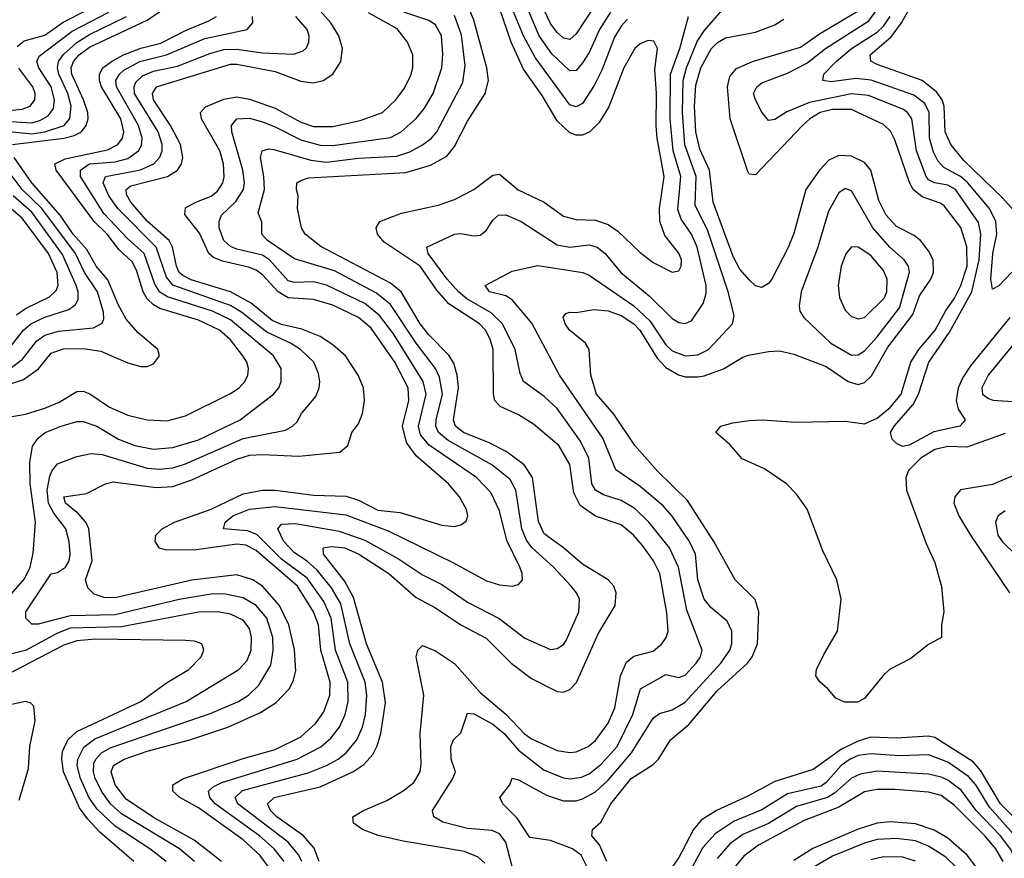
# Model space of a CAD drawing. Header units: inches. Extents: x 990535 to 1117859, y 769386 to 892122.
# Tile 472 of 656: x 1074732 to 1077807, y 803480 to 806100. Entities that reach past the tile are written whole.
import ezdxf

# ---------------------------------------------------------------- set-up
doc = ezdxf.new("R2010")
doc.units = ezdxf.units.IN
doc.header["$MEASUREMENT"] = 0
doc.layers.add('B0870', color=7, linetype='Continuous')

msp = doc.modelspace()

# ---------------------------------------------------------------- linework, layer by layer
at = {"layer": 'B0870', "color": 5}
for points, elevation in [([(1076554.4, 806185.6), (1076470, 806055.5), (1076450, 806038.6), (1076430, 806042), (1076410, 806059.9), (1076390, 806087.8), (1076286.7, 806306.7)], 2620), ([(1076576.7, 806123.3), (1076542.9, 806070), (1076510, 805997.9), (1076490, 805964.9), (1076470, 805941.5), (1076450, 805940.2), (1076393.5, 805993.5), (1076353.8, 806050), (1076278.2, 806230)], 2640), ([(1076184.6, 803464.6), (1076163.5, 803483.5), (1076121.3, 803501.3), (1075930, 803533.7), (1075851.9, 803551.9), (1075802.8, 803570), (1075774, 803590), (1075772, 803610), (1075806, 803630), (1075878.7, 803661.3), (1075929.4, 803690.6), (1075963, 803717), (1075982.3, 803750), (1075985.9, 803774.1), (1075982.7, 803870), (1075994.1, 803990), (1075969.9, 804110), (1075975, 804130), (1075990, 804145), (1076030, 804128.9), (1076090, 804088.7), (1076170, 803998.5), (1076250, 803930.4), (1076307.4, 803870), (1076330, 803853.2), (1076410, 803817.4), (1076450, 803810.9), (1076470, 803812.9), (1076507.6, 803830), (1076530, 803848.2), (1076570, 803902.4), (1076590.9, 803950), (1076608, 804050), (1076626.5, 804093.5), (1076650, 804111.7), (1076710, 804127.8), (1076737.4, 804150), (1076751.3, 804170), (1076756.6, 804190), (1076753.2, 804246.8), (1076730.6, 804370), (1076711.7, 804410), (1076677.4, 804457.4), (1076648.5, 804490), (1076610, 804521.8), (1076530, 804549.2), (1076482.7, 804582.7), (1076462.2, 804622.2), (1076450, 804710.8), (1076415.3, 804770), (1076336.5, 804836.5), (1076290, 804866.1), (1076232.1, 804892.1), (1076216.2, 804910), (1076211.8, 804931.8), (1076210.6, 805070), (1076201.7, 805101.7), (1076187, 805130), (1076168.4, 805150), (1076072.6, 805212.6), (1076034.9, 805254.9), (1075983.1, 805330), (1075870, 805405.5), (1075849.5, 805430), (1075845.7, 805450), (1075856.4, 805470), (1075924.5, 805495.5), (1076039.1, 805520.9), (1076090, 805538), (1076150, 805570.1), (1076210, 805614.2), (1076230, 805617.5), (1076288.9, 805568.9), (1076370, 805529.6), (1076430, 805486), (1076470, 805475.5), (1076530, 805473.7), (1076570, 805460.5), (1076599.5, 805439.5), (1076670, 805372.6), (1076710, 805341.1), (1076770, 805311), (1076790, 805315.5), (1076797.9, 805330), (1076798.4, 805350), (1076790, 805370.6), (1076746.3, 805426.2), (1076731.2, 805471.2), (1076730.2, 805510), (1076744.5, 805610), (1076722.5, 805730), (1076719.2, 805770), (1076720.2, 805870), (1076715.2, 805944.8), (1076724.3, 806010), (1076712.8, 806032.8), (1076695.1, 806035.1), (1076670, 806024.7), (1076652.8, 806010), (1076618.5, 805950), (1076572.2, 805827.8), (1076541.4, 805778.6), (1076512.5, 805750), (1076490, 805739.7), (1076470, 805739.9), (1076450, 805746.8), (1076410, 805783.8), (1076363.6, 805863.6), (1076305.2, 805945.2), (1076266.3, 806030), (1076205.8, 806210)], 2680), ([(1074710, 805710), (1074869.8, 805730.2), (1074901.7, 805738.3), (1074924.5, 805750), (1074940.1, 805770), (1074945.6, 805790), (1074945, 805810), (1074931.4, 805850), (1074894.5, 805930), (1074892.8, 805950), (1074900.3, 805970), (1074917.6, 805990), (1074950, 806014.7), (1075130, 806098.5), (1075176.3, 806130)], 2920), ([(1074723.7, 806016.3), (1074745.8, 806034.2), (1074810, 806051.8), (1074867.8, 806092.2), (1074941.4, 806130)], 2980), ([(1075558.1, 803470), (1075526.4, 803510), (1075480.6, 803550), (1075342.5, 803650), (1075325.3, 803670), (1075321.1, 803690), (1075336.1, 803703.9), (1075363.2, 803716.8), (1075598.3, 803790), (1075672, 803828), (1075704.1, 803855.9), (1075730.4, 803889.6), (1075748.9, 803930), (1075757.4, 803970), (1075756.5, 804030), (1075718.5, 804130), (1075704.2, 804230), (1075682, 804282), (1075630, 804355.2), (1075550, 804414.9), (1075472.2, 804492.2), (1075443.6, 804503.6), (1075368.2, 804510), (1075373.4, 804530), (1075397.8, 804550), (1075450, 804571.5), (1075530, 804579.3), (1075750, 804552.9), (1075883.1, 804503.1), (1076084.7, 804404.7), (1076190, 804346.7), (1076230, 804334.5), (1076269.8, 804330.2), (1076290, 804335.3), (1076301.7, 804350), (1076300.7, 804370), (1076293.4, 804390), (1076253.1, 804473.1), (1076230, 804565.8), (1076202.9, 804622.9), (1076158.9, 804670), (1076010.8, 804770.8), (1075983.4, 804803.4), (1075977.4, 804830), (1076001.3, 804930), (1075992.4, 804970), (1075898.9, 805118.9), (1075856, 805176), (1075810, 805213.4), (1075690, 805271.1), (1075650, 805281.6), (1075590, 805278.8), (1075570, 805284.6), (1075511.6, 805350), (1075490, 805364.3), (1075410, 805383), (1075390, 805391.7), (1075369.1, 805410), (1075354.8, 805450), (1075354.6, 805470), (1075362, 805490), (1075407.4, 805532.6), (1075431.4, 805570), (1075434.3, 805590), (1075429.3, 805630), (1075394.8, 805750), (1075393.3, 805770), (1075409.8, 805790), (1075450, 805792.2), (1075490, 805781), (1075530, 805765.9), (1075610, 805724.7), (1075670, 805707.9), (1075710, 805707.4), (1075890, 805732), (1075923, 805750), (1075970, 805791.8), (1075996, 805824), (1076023.3, 805870), (1076050.3, 805950), (1076052.9, 805992.9), (1076049.3, 806050), (1076030, 806084.1), (1076010, 806097.3), (1075870, 806144.5)], 2760), ([(1075667.7, 803470), (1075652, 803512), (1075618.3, 803550), (1075535.5, 803610), (1075515.5, 803630), (1075506.2, 803650), (1075527.2, 803670), (1075670, 803703.8), (1075772.7, 803750), (1075806.2, 803773.8), (1075835.1, 803804.9), (1075848.7, 803831.3), (1075859.8, 803870), (1075874.3, 803965.7), (1075864.5, 804030), (1075815.4, 804150), (1075774.6, 804294.6), (1075746.7, 804346.7), (1075681.2, 804430), (1075679.7, 804450), (1075706, 804454), (1075747.4, 804450), (1075790.7, 804430.7), (1075884.6, 804370), (1075970, 804295.3), (1076030, 804262.3), (1076110, 804209.3), (1076188.3, 804168.3), (1076267, 804090), (1076330, 804042.4), (1076410, 804001.6), (1076430, 803999.5), (1076450, 804007.5), (1076470.5, 804029.5), (1076538.9, 804181.1), (1076591.9, 804270), (1076595.2, 804310), (1076587.8, 804330), (1076569.9, 804349.9), (1076490, 804399.5), (1076430, 804450.7), (1076370, 804494.1), (1076352.6, 804532.6), (1076333.3, 804670), (1076307.4, 804710), (1076251.2, 804751.2), (1076198.5, 804778.5), (1076118.3, 804810), (1076093.3, 804830), (1076087.1, 804850), (1076102.3, 804950), (1076097.9, 804990), (1076087.4, 805027.4), (1076072.4, 805052.4), (1076010, 805115.3), (1075982.3, 805150), (1075923.4, 805250), (1075890, 805277.1), (1075672.1, 805392.1), (1075623.9, 805430), (1075611.9, 805450), (1075599.6, 805510), (1075601.5, 805550), (1075596.2, 805570), (1075597.6, 805590), (1075610, 805598.3), (1075633.9, 805606.1), (1075937.6, 805622.4), (1076014.6, 805645.4), (1076065.7, 805674.3), (1076090, 805704.1), (1076130, 805783), (1076185.9, 805870), (1076195.7, 805910), (1076190.8, 805950), (1076150, 806098.7), (1076129.4, 806150)], 2720), ([(1076504.9, 803450), (1076485.3, 803490), (1076458.4, 803510), (1076390, 803535.6), (1076325.5, 803545.5), (1076285.5, 803605.5), (1076241, 803650), (1076231.2, 803670), (1076262.4, 803710), (1076270, 803730.4), (1076290, 803725.3), (1076377.6, 803677.6), (1076430, 803660.1), (1076470, 803660.2), (1076490, 803666), (1076530, 803687.7), (1076570, 803724.6), (1076642.6, 803810), (1076710, 803918.3), (1076730, 803933.1), (1076770, 803944.3), (1076810, 803968.3), (1076921.7, 804090), (1076949.5, 804130), (1076956, 804150), (1076956.1, 804190), (1076941.2, 804221.2), (1076890, 804263.6), (1076869.7, 804289.7), (1076850, 804349.7), (1076842.3, 804430), (1076823.6, 804470), (1076770, 804549.3), (1076741.1, 804581.1), (1076670, 804641.9), (1076593.8, 804693.8), (1076552.9, 804792.9), (1076417.9, 804990), (1076331.8, 805151.8), (1076270, 805224.9), (1076250, 805237.4), (1076198.9, 805250), (1076185.1, 805270), (1076270, 805314.2), (1076350, 805332.2), (1076490.4, 805310.4), (1076510, 805302.4), (1076650, 805206.7), (1076699.4, 805159.4), (1076750, 805084.9), (1076770, 805066.1), (1076810, 805050.1), (1076850, 805053.1), (1076883.2, 805070), (1076957.5, 805150), (1076963.7, 805176.3), (1076944.5, 805250), (1076881, 805441), (1076840.9, 805520.9), (1076844.8, 805610), (1076809.5, 805709.5), (1076801.5, 805810), (1076804, 805910), (1076813.9, 805950), (1076847.9, 806032.1), (1076870, 806064.9), (1076925.3, 806130)], 2640), ([(1076630, 806101.9), (1076610, 806079.9), (1076590, 806046), (1076550, 805942.4), (1076525.9, 805894.1), (1076490, 805838.1), (1076470, 805827.6), (1076450, 805834.5), (1076341.7, 805981.7), (1076305.1, 806050), (1076264.2, 806150)], 2660), ([(1077823.8, 805170), (1077701, 805019), (1077677.6, 804982.4), (1077662.7, 804950), (1077656.3, 804910), (1077663.2, 804883.2), (1077684.4, 804850), (1077678.7, 804841.3), (1077668.4, 804830), (1077587.1, 804812.9), (1077510, 804770.8), (1077490, 804767.2), (1077470, 804776.4), (1077456.4, 804790), (1077451.6, 804810), (1077462.7, 804830), (1077522, 804898), (1077539.1, 804930), (1077571.6, 805030), (1077636.1, 805123.9), (1077705.1, 805250), (1077728.4, 805350), (1077733.8, 805430), (1077726.1, 805466.1), (1077654.8, 805570), (1077630, 805583.4), (1077589.1, 805590), (1077570, 805600.3), (1077562.4, 805610), (1077532.1, 805690), (1077517.7, 805790), (1077504.5, 805810), (1077490, 805821), (1077383.2, 805863.2), (1077330, 805868.2), (1077198.8, 805841.2), (1077127.3, 805812.7), (1077090, 805788.7), (1077070, 805785.4), (1077050, 805810.9), (1077029.4, 805850), (1077023.9, 805870), (1077033.7, 805890), (1077050, 805902.5), (1077130, 805933.6), (1077190, 805964.6), (1077248.7, 806010), (1077383.4, 806096.6), (1077408.9, 806131.1)], 2560), ([(1077850, 805488.8), (1077802.7, 805542.7), (1077680.1, 805660.1), (1077639.5, 805710), (1077622.2, 805750), (1077618.9, 805830), (1077613.2, 805850), (1077595.1, 805875.1), (1077550, 805909.7), (1077410, 805959.7), (1077390.4, 805970.4), (1077388, 805990), (1077453, 806047), (1077485.7, 806090), (1077523.5, 806156.5)], 2520), ([(1074590.2, 805789.8), (1074770, 805778.4), (1074795.2, 805784.8), (1074820.5, 805799.5), (1074837.2, 805822.8), (1074840.9, 805850), (1074830.4, 805890), (1074791.3, 805950), (1074785.6, 805970), (1074793.3, 805986.7), (1074895.9, 806064.1), (1075010, 806123.5)], 2960), ([(1074683.5, 804856.5), (1074750, 804867.7), (1074810, 804886.3), (1074855.1, 804904.9), (1074910, 804939), (1074930, 804939.3), (1074950.8, 804930.8), (1075012.7, 804890), (1075070, 804864.4), (1075130, 804850.3), (1075192.9, 804847.1), (1075250, 804862.6), (1075390, 804932), (1075417.9, 804950), (1075434.9, 804970), (1075444.4, 804990), (1075446.7, 805010), (1075441.4, 805030), (1075429, 805050), (1075390, 805099.7), (1075355.8, 805130), (1075290, 805161.7), (1075170, 805198), (1075149.4, 805209.4), (1075130, 805227.9), (1075117.6, 805250), (1075097.2, 805317.2), (1075083.5, 805343.5), (1075041.9, 805381.9), (1075004.8, 805430), (1074964.8, 805470), (1074845.8, 805630), (1074842.1, 805650), (1074874.5, 805665.5), (1075006, 805694), (1075038.6, 805710), (1075053.4, 805730), (1075057.2, 805750), (1075048.3, 805790), (1074987.8, 805890), (1074980.8, 805910), (1074980.9, 805930), (1074992, 805950), (1075018.2, 805970), (1075056.1, 805990), (1075110, 806011.2), (1075173.2, 806026.8), (1075250, 806066.7), (1075323, 806097), (1075346.8, 806110)], 2880), ([(1074690, 805752.4), (1074770, 805744.1), (1074810, 805750), (1074870.4, 805770), (1074889, 805791), (1074892.8, 805830), (1074881.9, 805870), (1074854.6, 805930), (1074849.7, 805950), (1074853.3, 805970), (1074868.5, 805991.5), (1074910.7, 806029.3), (1074950, 806054.2), (1075065.8, 806110)], 2940), ([(1074692, 804290), (1074746.8, 804353.2), (1074765.2, 804390), (1074773.7, 804433.7), (1074781.6, 804530), (1074764.4, 804650), (1074763.4, 804716.6), (1074772.3, 804767.7), (1074790, 804793.2), (1074811.3, 804810), (1074862, 804830), (1074910, 804844.4), (1074930, 804844.8), (1074973.1, 804830), (1075040.2, 804790), (1075091.4, 804770), (1075150, 804758.6), (1075210, 804763.3), (1075290, 804787.4), (1075421, 804850), (1075524.9, 804930), (1075541.3, 804950), (1075548.8, 804970), (1075548.4, 805010), (1075524.3, 805050), (1075390, 805162), (1075333.6, 805190), (1075194, 805234), (1075169.4, 805249.4), (1075154.4, 805274.4), (1075120.2, 805370), (1075070, 805415.1), (1074994.8, 805494.8), (1074922.2, 805610), (1074921.6, 805630), (1074949.8, 805650.2), (1075030, 805655.7), (1075070, 805666.9), (1075102.7, 805690), (1075112.4, 805707.6), (1075114.6, 805730), (1075103.3, 805770), (1075033.8, 805890), (1075032.4, 805910), (1075043.3, 805930), (1075057.4, 805942.6), (1075107.2, 805970), (1075190, 805990.9), (1075310, 806041.2), (1075442.6, 806070), (1075460.2, 806090), (1075459.1, 806110)], 2860), ([(1075278.4, 803470), (1075230.8, 803510), (1075050, 803619.3), (1075015.5, 803650), (1074990, 803686.4), (1074967.6, 803730), (1074962, 803750), (1074963.9, 803776.1), (1074969.6, 803790.4), (1074987.7, 803810), (1075014.7, 803825.3), (1075330, 803933.5), (1075414.9, 803970), (1075446.8, 803990), (1075478.6, 804021.4), (1075516.4, 804083.6), (1075523.9, 804130), (1075522.4, 804170), (1075503.6, 804230), (1075470, 804269.6), (1075430, 804293.8), (1075370, 804306.5), (1075330, 804305.4), (1075230, 804288.9), (1075030, 804240.7), (1074890, 804238.2), (1074790, 804212.1), (1074770, 804212.2), (1074750.7, 804230), (1074751.2, 804250), (1074830, 804368.5), (1074850, 804372.7), (1074875.3, 804390), (1074886.1, 804410), (1074889.4, 804430), (1074886.4, 804470), (1074875.6, 804510), (1074838.3, 804558.3), (1074821.6, 804590), (1074817.3, 804630), (1074826.3, 804673.7), (1074832.4, 804690), (1074850, 804712.9), (1074910, 804735.6), (1074955.2, 804744.8), (1074990, 804742.2), (1075130, 804699.5), (1075170, 804696.4), (1075210, 804700.2), (1075250, 804712.3), (1075430, 804792), (1075561.8, 804818.2), (1075584.1, 804830), (1075597.1, 804842.9), (1075612.3, 804870), (1075656.9, 804923.1), (1075667.3, 804950), (1075669.2, 804970), (1075665.3, 804994.7), (1075650.5, 805030), (1075609.3, 805070), (1075577.5, 805090), (1075503.8, 805123.8), (1075425.9, 805185.9), (1075390, 805207), (1075210, 805271), (1075190, 805295.8), (1075158.7, 805390), (1075038, 805510), (1075010.8, 805550), (1074992.4, 805590), (1075000.2, 805610), (1075108.8, 805631.2), (1075150.5, 805649.5), (1075170, 805670.2), (1075176.5, 805690), (1075176.5, 805710), (1075164.9, 805750), (1075091, 805870), (1075089.1, 805890), (1075095, 805905), (1075115.1, 805924.9), (1075150, 805939.4), (1075225, 805955), (1075325.3, 805994.7), (1075370, 806006.6), (1075410, 806008.2), (1075490, 805996.4), (1075587.9, 805992.1), (1075617.4, 806002.6), (1075627.7, 806012.3), (1075635, 806030), (1075635.7, 806050), (1075629.9, 806070), (1075594.3, 806110)], 2840), ([(1075362.5, 803470), (1075276.6, 803536.6), (1075150, 803608.2), (1075064.5, 803664.5), (1075029.7, 803710), (1075017.5, 803750), (1075025.3, 803770), (1075057.9, 803790), (1075130, 803815), (1075263.5, 803850), (1075382.3, 803890), (1075484.2, 803935.8), (1075533.2, 803966.8), (1075573.3, 804010), (1075586.3, 804033.7), (1075594.6, 804065.4), (1075590, 804131.5), (1075573, 804210), (1075543.2, 804270), (1075490.6, 804330), (1075460.5, 804350), (1075410, 804366.1), (1075270, 804349.4), (1075030, 804294.1), (1074995.4, 804295.4), (1074965, 804305), (1074944.7, 804324.7), (1074937.8, 804350), (1074958.1, 804410), (1074947.9, 804510), (1074938.3, 804530), (1074915.9, 804555.9), (1074875, 804590), (1074869.9, 804610), (1074940.5, 804619.5), (1074999.7, 804650), (1075023.9, 804656.1), (1075158.7, 804638.7), (1075210, 804641.8), (1075270, 804662.9), (1075410, 804727.5), (1075450, 804739.4), (1075490, 804742), (1075603.5, 804736.5), (1075731.3, 804748.7), (1075757.1, 804770), (1075768.8, 804810), (1075790, 804837.4), (1075802.7, 804870), (1075809.2, 804910), (1075805.8, 804950), (1075789.4, 804990), (1075749.9, 805050), (1075710, 805084.3), (1075670, 805110.3), (1075613.2, 805133.2), (1075550, 805148.4), (1075520.2, 805160.2), (1075454.4, 805214.4), (1075390, 805249.5), (1075267.4, 805287.4), (1075241, 805301), (1075230.5, 805310.5), (1075221.6, 805330), (1075209.2, 805389.2), (1075199.2, 805410), (1075130, 805470.9), (1075079, 805530), (1075065.5, 805554.5), (1075064.7, 805570), (1075079.1, 805580.9), (1075194, 805610), (1075224.9, 805630), (1075237.1, 805650), (1075241.2, 805670), (1075233.9, 805710), (1075203.4, 805770), (1075149.7, 805850), (1075146.9, 805870), (1075159.4, 805890), (1075390, 805961.5), (1075410, 805961.5), (1075530, 805938.6), (1075610, 805908.3), (1075650, 805902.7), (1075679.8, 805910), (1075710, 805929.5), (1075735.2, 805970), (1075740.2, 806010), (1075728.9, 806050), (1075703.8, 806090), (1075670, 806127.9)], 2820), ([(1075510.7, 803450.7), (1075482, 803490), (1075430, 803538.2), (1075290, 803637.7), (1075232.2, 803670), (1075210.5, 803690), (1075210.6, 803710), (1075243.2, 803730), (1075430, 803792.2), (1075530, 803820.2), (1075610, 803859.5), (1075657.1, 803902.9), (1075682.3, 803937.7), (1075700.7, 803990), (1075702, 804030), (1075672.8, 804130), (1075664.7, 804210), (1075649.3, 804250.7), (1075599.3, 804330), (1075470, 804441.5), (1075438.4, 804458.4), (1075410, 804461.5), (1075283.5, 804443.5), (1075190, 804443.2), (1075168.7, 804448.7), (1075155, 804470), (1075157.5, 804490), (1075176.5, 804510), (1075215.8, 804530), (1075330, 804570.7), (1075430, 804618.5), (1075490, 804630.3), (1075530, 804630), (1075650, 804615.2), (1075751.2, 804611.2), (1075790, 804599.5), (1075850, 804568.3), (1075920.2, 804560.2), (1076050, 804521.5), (1076090, 804517.2), (1076110, 804521.7), (1076126.1, 804533.9), (1076132, 804550), (1076127.8, 804570), (1076105.4, 804610), (1076071.1, 804650), (1075970, 804737.1), (1075939.7, 804779.7), (1075927.2, 804830), (1075946.8, 804910), (1075944.8, 804950), (1075904, 805030), (1075830, 805136), (1075790, 805170.2), (1075710, 805208.3), (1075650, 805226.5), (1075570, 805231.5), (1075538.7, 805250), (1075490, 805302.7), (1075470, 805317.4), (1075446.9, 805326.9), (1075365.4, 805345.4), (1075337.2, 805357.2), (1075322.9, 805370), (1075293.2, 805433.2), (1075248, 805492), (1075250, 805512.1), (1075281.6, 805530), (1075330, 805548.5), (1075350, 805564.6), (1075366.2, 805590), (1075370.5, 805609.5), (1075368.1, 805650), (1075357.4, 805690), (1075300.1, 805790), (1075296.7, 805810), (1075312, 805828), (1075370, 805852), (1075410, 805859), (1075450, 805851.4), (1075530, 805824.1), (1075610, 805779.6), (1075650, 805766.1), (1075710, 805766.9), (1075795.2, 805784.8), (1075865.5, 805810), (1075906.7, 805850), (1075933.4, 805886.6), (1075953.5, 805926.5), (1075960.1, 805950), (1075959.9, 805990), (1075943.4, 806030), (1075911.1, 806071.1), (1075821.2, 806121.2)], 2780), ([(1075613.1, 803470), (1075604.1, 803490), (1075570.4, 803530.4), (1075413.7, 803650), (1075404.5, 803670), (1075427.9, 803692.1), (1075633.1, 803746.9), (1075690, 803769.8), (1075726.7, 803790), (1075751.2, 803810), (1075784.5, 803850), (1075802.2, 803890), (1075812.1, 803930), (1075816.5, 803990), (1075811, 804030), (1075762.9, 804150), (1075735, 804275), (1075705.7, 804325.7), (1075660.9, 804380.9), (1075630, 804408.2), (1075590, 804434.6), (1075557.2, 804470), (1075537.7, 804510), (1075550, 804523.9), (1075593.8, 804526.2), (1075730, 804502), (1075810, 804474.2), (1075915.3, 804415.3), (1075990, 804366.2), (1076050, 804335.3), (1076130, 804280.1), (1076229.8, 804229.8), (1076310, 804167.5), (1076390, 804132.6), (1076410, 804135.3), (1076430, 804148), (1076438.9, 804161.1), (1076478.5, 804250), (1076480.2, 804290), (1076471.1, 804310), (1076454.5, 804330), (1076398.9, 804390), (1076331.6, 804451.6), (1076314.3, 804474.3), (1076300.2, 804510), (1076281.2, 804630), (1076263.2, 804663.2), (1076206.1, 804710), (1076070, 804785.6), (1076040.1, 804810), (1076031.1, 804830), (1076032.3, 804850), (1076052, 804930), (1076043.4, 804983.4), (1076030, 805010), (1075970, 805089.1), (1075890, 805210.7), (1075846.1, 805246.1), (1075715.5, 805315.5), (1075590, 805352.6), (1075506, 805410), (1075488.4, 805430), (1075487.9, 805467.9), (1075476.8, 805496.8), (1075496.5, 805570), (1075494.6, 805610), (1075483.9, 805670), (1075489.2, 805690.8), (1075510, 805696.8), (1075525.6, 805694.4), (1075641.5, 805661.5), (1075690, 805654.6), (1075790, 805667.7), (1075910, 805673.8), (1075950, 805687.4), (1075990.4, 805709.6), (1076017.8, 805730), (1076034.6, 805750), (1076116.1, 805903.9), (1076123, 805957), (1076112.1, 806052.1), (1076090, 806113.7)], 2740), ([(1076270, 803455), (1076250.4, 803530.4), (1076230, 803556.7), (1076207, 803567), (1076130, 803573.4), (1076053.1, 803593.1), (1076025.1, 803610), (1076020.9, 803630), (1076084.8, 803730), (1076093.1, 803750), (1076079.5, 803790), (1076078.5, 803830), (1076087.1, 803850), (1076110, 803872.2), (1076130, 803934), (1076150, 803931.8), (1076210, 803899.6), (1076245.1, 803870), (1076290, 803818.1), (1076370, 803756), (1076430, 803731.7), (1076451.5, 803728.5), (1076486.5, 803733.5), (1076510, 803744.2), (1076547.1, 803772.9), (1076597.6, 803830), (1076646.6, 803930), (1076670.7, 804009.3), (1076750, 804054.7), (1076790, 804045.2), (1076810, 804052.6), (1076845, 804090), (1076857.8, 804110), (1076863.7, 804130), (1076815.9, 804255.9), (1076789.6, 804390), (1076761.1, 804450), (1076696.7, 804530), (1076653, 804573), (1076610, 804598.1), (1076555.3, 804615.3), (1076529.9, 804630), (1076518.9, 804650), (1076509.6, 804730), (1076483.4, 804783.4), (1076410, 804885.1), (1076370, 804922.5), (1076305.4, 804970), (1076294.8, 804994.8), (1076279.6, 805070), (1076239.3, 805150), (1076204.3, 805184.3), (1076128.4, 805228.4), (1076102.7, 805250), (1076066.9, 805290), (1076007.5, 805370), (1076003.1, 805390), (1076090, 805430.1), (1076110, 805432.4), (1076150, 805424.7), (1076170, 805426.5), (1076190, 805442.6), (1076210, 805473.8), (1076227.2, 805490), (1076250, 805490.1), (1076298.4, 805470), (1076410, 805396.7), (1076450, 805389.7), (1076510, 805397), (1076535.8, 805390), (1076560.6, 805370), (1076609.6, 805310), (1076697.8, 805237.8), (1076770, 805167.1), (1076790, 805154.1), (1076810, 805150.9), (1076830, 805159.8), (1076866.8, 805213.2), (1076875.5, 805244.5), (1076875.5, 805270), (1076847.9, 805390), (1076830.3, 805430), (1076797.2, 805477.2), (1076786.9, 805506.9), (1076796.3, 805610), (1076773, 805690), (1076763.4, 805790), (1076764.4, 805930), (1076793.9, 806010), (1076820.2, 806110)], 2660), ([(1076565.1, 803470), (1076542.2, 803522.2), (1076519.2, 803550), (1076520.5, 803570), (1076547.2, 803592.8), (1076577.8, 803650), (1076642, 803730), (1076710, 803773.4), (1076727.3, 803790), (1076764.3, 803850), (1076821.7, 803898.3), (1076910, 804003.4), (1077005.1, 804090), (1077019.2, 804110), (1077036, 804150), (1077040.4, 804250), (1077028.8, 804288.8), (1076966.8, 804350), (1076899.7, 804470), (1076817.7, 804597.7), (1076724.3, 804690), (1076653.1, 804770), (1076587.9, 804867.9), (1076532.9, 804930), (1076515.8, 804990), (1076509.9, 805070), (1076499, 805090), (1076449.2, 805130), (1076435.9, 805150), (1076429.1, 805170.9), (1076437.7, 805182.3), (1076450, 805186.7), (1076470, 805185.6), (1076525.1, 805194.9), (1076570, 805190.8), (1076610, 805176.2), (1076649.7, 805150), (1076668.8, 805130), (1076723, 805043), (1076750, 805013.3), (1076789.3, 804990.7), (1076810, 804984.9), (1076850, 804983.9), (1076870, 804987.9), (1076930.4, 805009.6), (1076990, 805045.5), (1077008.1, 805051.9), (1077070, 805063.6), (1077105.2, 805065.2), (1077150, 805055.7), (1077250, 805016.6), (1077318.9, 804970), (1077350, 804960.8), (1077370, 804967.2), (1077392.6, 804987.4), (1077442.9, 805077.1), (1077521.2, 805178.8), (1077542.2, 805237.8), (1077577.8, 805290), (1077586, 805310), (1077584.5, 805350), (1077570, 805377.8), (1077544.9, 805410), (1077525.7, 805425.7), (1077470, 805454), (1077438.1, 805490), (1077415.5, 805535.5), (1077390, 805629.8), (1077370, 805653.6), (1077330, 805673.4), (1077290, 805675.4), (1077259.1, 805660.9), (1077230.1, 805630), (1077186.5, 805570), (1077150, 805432.4), (1077131.6, 805388.4), (1077080.4, 805290), (1077070, 805276.5), (1077050, 805263.8), (1077030, 805269.2), (1077010, 805287.9), (1076980.7, 805320.7), (1076960.1, 805360.1), (1076897.3, 805530), (1076886.4, 805630), (1076856.1, 805696.1), (1076843.1, 805750), (1076839, 805830), (1076844, 805896), (1076859.3, 805950), (1076891.2, 806008.8), (1076911.4, 806028.6), (1076936.2, 806043.8), (1077030, 806061), (1077090, 806084.1), (1077118.2, 806101.8)], 2620), ([(1077810, 804807), (1077690, 804764.9), (1077630, 804766.5), (1077590, 804757.2), (1077546.5, 804730), (1077507.7, 804692.3), (1077498.8, 804670), (1077501.8, 804630), (1077563.3, 804463.3), (1077590, 804404.6), (1077611, 804329), (1077618, 804250), (1077610.8, 804210), (1077611, 804170), (1077570, 804147.8), (1077515.3, 804104.7), (1077448.8, 804070), (1077428.5, 804051.5), (1077370, 803979.9), (1077348.1, 803968.1), (1077307.7, 803967.7), (1077280.4, 803980.4), (1077255.8, 804010), (1077231.1, 804031.1), (1077218.5, 804050), (1077220.6, 804070), (1077242.9, 804117.1), (1077286, 804190), (1077297.5, 804290), (1077283.9, 804350), (1077240.3, 804440.3), (1077191.1, 804571.1), (1077158.3, 804618.3), (1077126.2, 804650), (1077057.5, 804697.5), (1076988, 804728), (1076950, 804772.7), (1076905.6, 804810), (1076922, 804830), (1076959.3, 804840.7), (1077010, 804847.8), (1077050.3, 804849.7), (1077157.2, 804842.8), (1077310, 804846.1), (1077370, 804837.2), (1077410, 804855.7), (1077450.9, 804890), (1077484.6, 804930), (1077514.6, 805030), (1077539.7, 805070), (1077591.4, 805130), (1077622.7, 805190), (1077651.5, 805230), (1077671.2, 805270), (1077690.7, 805330), (1077690.3, 805390.3), (1077671.4, 805451.4), (1077618.6, 805518.6), (1077606.8, 805526.8), (1077550, 805546.6), (1077522, 805570), (1077511.1, 805591.1), (1077465.3, 805725.3), (1077451.4, 805751.4), (1077430, 805772.6), (1077330, 805819.4), (1077270, 805820), (1077231.9, 805810), (1077199.3, 805790), (1077177.1, 805770), (1077030, 805615.2), (1077010, 805617.8), (1077006.1, 805626.1), (1076950.3, 805790.3), (1076942.1, 805890), (1076950, 805922.7), (1076970, 805947.7), (1077020.2, 805970), (1077170, 806014.2), (1077230, 806056.2), (1077350, 806127.8)], 2580), ([(1077830, 805311.3), (1077790, 805268.4), (1077770, 805258.5), (1077764.8, 805290), (1077771.2, 805370), (1077783.8, 805430), (1077780.2, 805470), (1077760.1, 805510), (1077692, 805592), (1077669.8, 805609.8), (1077618.3, 805638.3), (1077598.9, 805658.9), (1077585.9, 805685.9), (1077573.3, 805730), (1077571.9, 805810), (1077558.5, 805838.5), (1077523.9, 805863.9), (1077391.3, 805911.3), (1077343.3, 805916.7), (1077266.2, 805906.2), (1077240.4, 805910), (1077243.2, 805930), (1077282.2, 805970), (1077329.6, 806010), (1077410, 806061.5), (1077430, 806079.7), (1077450, 806110)], 2540), ([(1074690, 805815.7), (1074739.6, 805820.4), (1074764.6, 805830), (1074778.9, 805850), (1074780.1, 805870), (1074773.1, 805890), (1074729.1, 805949.1)], 2980), ([(1074706.8, 805013.2), (1074740.9, 805039.1), (1074784.4, 805095.6), (1074810, 805114.1), (1074852.8, 805127.2), (1074962.5, 805137.5), (1074990, 805151.7), (1074994.7, 805165.3), (1074993.7, 805186.3), (1074974.5, 805250), (1074934.8, 805310), (1074906.3, 805370), (1074801.3, 805510), (1074740.2, 805570), (1074663.4, 805670)], 2940), ([(1074684.1, 804955.9), (1074744.3, 804975.7), (1074790.4, 805009.6), (1074830, 805058.7), (1074867.7, 805072.3), (1074930, 805072.7), (1074985, 805065), (1075070, 805027.8), (1075110, 805016.6), (1075130, 805016.9), (1075150, 805025), (1075168.6, 805050), (1075163.8, 805070), (1075102.3, 805122.3), (1075064.4, 805164.4), (1075039.2, 805210), (1075007.4, 805287.4), (1074970.7, 805330), (1074942, 805382), (1074899.5, 805430), (1074858.5, 805490), (1074769.7, 805590), (1074714.5, 805670)], 2920), ([(1074702.7, 805077.3), (1074744.1, 805130), (1074767.3, 805150), (1074810, 805170.9), (1074885.2, 805194.8), (1074906.3, 805210), (1074914.1, 805225.9), (1074914.7, 805250), (1074908, 805270), (1074866.1, 805366.1), (1074770, 805498.6), (1074711.2, 805550)], 2960), ([(1074721.6, 805178.4), (1074750, 805197.5), (1074825.6, 805234.4), (1074845.7, 805254.3), (1074852, 805270), (1074849.2, 805310), (1074822.1, 805370), (1074740, 805480), (1074685.8, 805525.8)], 2980), ([(1077855.8, 805110), (1077756.9, 804990), (1077736.2, 804950), (1077739.1, 804930), (1077757.2, 804917.2), (1077771.6, 804911.6), (1077846, 804906)], 2580), ([(1077855.4, 804684.6), (1077770, 804647.6), (1077670, 804631.2), (1077652, 804610), (1077649.6, 804590), (1077665.1, 804550), (1077701.3, 804490), (1077823.3, 804310)], 2620), ([(1077810, 804565.6), (1077787.7, 804550), (1077779.1, 804530), (1077786.4, 804490), (1077800.1, 804470), (1077845.7, 804425.7)], 2640), ([(1075189.9, 803470), (1075138.7, 803510), (1075030, 803580.6), (1074973.5, 803633.5), (1074948.9, 803668.9), (1074921.4, 803730), (1074912, 803770), (1074913.6, 803790), (1074932.7, 803827.3), (1074966.7, 803853.3), (1075251.5, 803970), (1075416.1, 804070), (1075441.9, 804098.1), (1075455, 804130), (1075456.4, 804170), (1075450, 804198), (1075430, 804224.1), (1075390, 804243), (1075350, 804250.6), (1075290, 804249.6), (1075050, 804203.8), (1074890, 804198.9), (1074850, 804184), (1074750, 804129.2), (1074690, 804114.6)], 2860), ([(1075088.1, 803470), (1074981.9, 803561.9), (1074943.3, 803603.3), (1074918.4, 803638.4), (1074868.8, 803750), (1074863.1, 803790), (1074865.7, 803814.3), (1074882.1, 803850), (1074910, 803876.9), (1075109.9, 803970), (1075190, 804028.6), (1075259.8, 804070), (1075298.7, 804110), (1075307.1, 804130), (1075300.5, 804150), (1075278.4, 804158.4), (1075250, 804160.6), (1074970, 804165), (1074910, 804160.1), (1074870, 804146.3), (1074690, 804052.6)], 2880), ([(1074730, 803661.6), (1074759.1, 803760.9), (1074764, 803830), (1074780.5, 803910), (1074775.9, 803955.9), (1074765.8, 803965.8), (1074749.9, 803969.9), (1074667.4, 803952.6)], 2920), ([(1077940.3, 803440.3), (1077923.6, 803483.6), (1077896.2, 803536.2), (1077862.4, 803582.4), (1077795.4, 803650), (1077733.3, 803753.3), (1077710, 803781.1), (1077590, 803858), (1077570, 803861.3), (1077470, 803855.6), (1077390, 803858.5), (1077350, 803846), (1077298.3, 803821.7), (1077210, 803758), (1077090, 803720.6), (1077005.9, 803674.1), (1076907.6, 803630), (1076860.3, 803599.7), (1076836.1, 803570), (1076790, 803482.9), (1076739.3, 803410)], 2620), ([(1077884.7, 803470), (1077868.1, 803510), (1077850, 803539.3), (1077760.4, 803640.4), (1077717.7, 803710), (1077695.4, 803735.4), (1077630, 803780.2), (1077570, 803803.7), (1077479.2, 803800.8), (1077390, 803806.8), (1077350, 803801), (1077325.1, 803790), (1077297.3, 803770), (1077250, 803717.1), (1077234.4, 803705.6), (1077130, 803682.1), (1077050, 803631.4), (1076963.7, 803596.3), (1076903.7, 803556.3), (1076865.5, 803514.5), (1076819.7, 803430)], 2640), ([(1077851.5, 803451.5), (1077827.3, 803507.3), (1077795.2, 803550), (1077719.1, 803630), (1077672.6, 803692.6), (1077630, 803724.7), (1077610, 803734.1), (1077570, 803743.2), (1077410, 803752.5), (1077356.5, 803743.5), (1077330, 803730.3), (1077276.7, 803683.3), (1077255.1, 803670), (1077158.1, 803641.9), (1077070, 803588.7), (1076990, 803554.4), (1076950, 803525.7), (1076910, 803479.9)], 2660), ([(1077803.7, 803470), (1077780.4, 803510), (1077746.1, 803550), (1077650, 803646.6), (1077610, 803676.1), (1077570, 803686.8), (1077465.1, 803694.9), (1077410, 803695.2), (1077370, 803687.8), (1077290, 803640.2), (1077181.3, 803598.7), (1077038.8, 803521.2), (1076993.3, 803486.7), (1076956.7, 803443.3)], 2680), ([(1077720.9, 803450), (1077691.2, 803490), (1077630, 803543.1), (1077588, 803568), (1077530, 803587.4), (1077450, 803594.6), (1077410, 803590), (1077350, 803571.2), (1077209.2, 803510.8), (1077150, 803472.9)], 2720), ([(1077659, 803450), (1077623.7, 803483.7), (1077570, 803518.1), (1077530, 803534.3), (1077470, 803542.4), (1077410, 803538.5), (1077370, 803527.8), (1077270, 803487.3), (1077210, 803451.7)], 2740), ([(1077530, 803471.7), (1077490, 803483.7), (1077430, 803484.5), (1077390, 803475.7)], 2760)]:
    msp.add_lwpolyline(points, dxfattribs=dict(at, elevation=elevation))
for points, elevation in [([(1077310, 805573.2), (1077290, 805559.4), (1077257.7, 805502.3), (1077224.6, 805390), (1077172.9, 805250), (1077166, 805206), (1077168.4, 805190), (1077180.6, 805170), (1077265.1, 805090), (1077330, 805051.9), (1077350, 805053.4), (1077370, 805065.3), (1077410, 805109.3), (1077479.8, 805200.2), (1077511, 805311), (1077507.6, 805330), (1077494.6, 805350), (1077449.6, 805389.6), (1077396.7, 805450), (1077330, 805565.8)], 2640), ([(1077330, 805390.7), (1077311.7, 805368.3), (1077297.5, 805330), (1077287.8, 805270), (1077291.8, 805231.8), (1077310, 805192.8), (1077330, 805173), (1077350, 805165.5), (1077370, 805169.5), (1077431.4, 805230), (1077439.6, 805250), (1077441, 805290), (1077430, 805316.3), (1077390, 805363.2), (1077350, 805389.9)], 2660)]:
    msp.add_lwpolyline(points, close=True, dxfattribs=dict(at, elevation=elevation))

doc.saveas('drawing.dxf')
